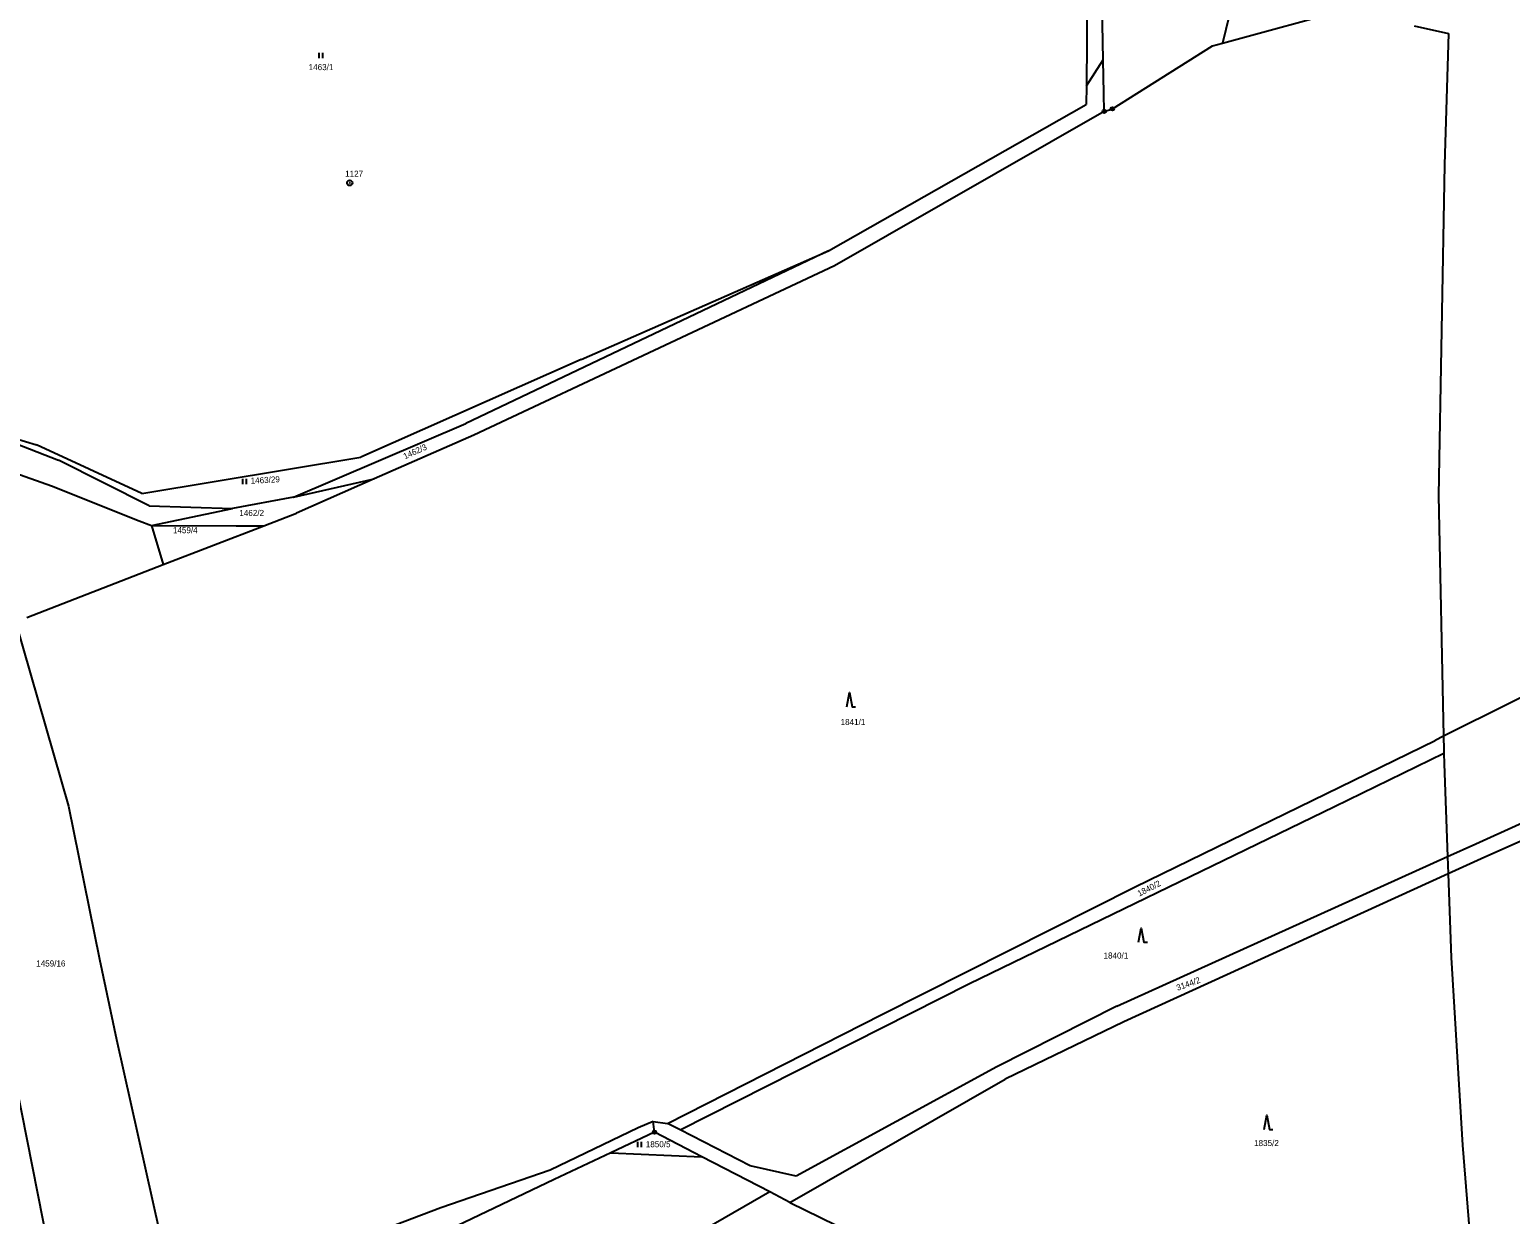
# Model space of a CAD drawing. Extents: x -736345 to -729997, y -1130177 to -1122501.
# Drawn here: x -732458 to -732042.1, y -1126666.5 to -1126333.8 of the extents above; entities that cross this region are included whole.
import ezdxf

# ---------------------------------------------------------------- set-up
doc = ezdxf.new("R2010")
doc.units = 0
for name, color, linetype in [('Vrstva 1', 7, 'Continuous'), ('Vrstva 17', 7, 'Continuous'), ('Vrstva 18', 7, 'Continuous'), ('Vrstva 25', 7, 'Continuous')]:
    doc.layers.add(name, color=color, linetype=linetype)

msp = doc.modelspace()

# ---------------------------------------------------------------- linework, layer by layer
at = {"layer": 'Vrstva 1'}
for points in [[(-732156.47, -1126342.29), (-732158.24, -1126246.39)], [(-732118.17, -1126317.93), (-732122.94, -1126337.65)], [(-732160.98, -1126324.64), (-732161.17, -1126349.64)], [(-732122.94, -1126337.65), (-732086.5, -1126327.7)], [(-732069.09, -1126332.72), (-732059.45, -1126334.91)], [(-732059.45, -1126334.91), (-732060.59, -1126371.76)], [(-732153.89, -1126356.07), (-732125.74, -1126338.41)], [(-732125.74, -1126338.41), (-732122.94, -1126337.65)], [(-732161.17, -1126349.64), (-732156.47, -1126342.29)], [(-732156.3, -1126351.79), (-732156.47, -1126342.29)], [(-732161.17, -1126349.64), (-732161.21, -1126354.86)], [(-732156.21, -1126356.78), (-732156.3, -1126351.79)], [(-732233.63, -1126395.96), (-732161.21, -1126354.86)], [(-732156.21, -1126356.78), (-732153.89, -1126356.07)], [(-732156.21, -1126356.78), (-732231.92, -1126400.15)], [(-732060.59, -1126371.76), (-732062.29, -1126464.63)], [(-732233.63, -1126395.96), (-732335.52, -1126444.39)], [(-732303.07, -1126426.47), (-732233.63, -1126395.96)], [(-732231.92, -1126400.15), (-732333.25, -1126447.65)], [(-732303.07, -1126426.47), (-732365.02, -1126453.89)], [(-732477.81, -1126443.84), (-732449.89, -1126454.72)], [(-732477.81, -1126443.84), (-732456.06, -1126450.42)], [(-732383.86, -1126465.13), (-732335.52, -1126444.39)], [(-732333.25, -1126447.65), (-732361.23, -1126459.97)], [(-732426.52, -1126464.11), (-732456.06, -1126450.42)], [(-732477.07, -1126453.01), (-732451.91, -1126461.94)], [(-732424.47, -1126467.58), (-732449.89, -1126454.72)], [(-732426.52, -1126464.11), (-732365.02, -1126453.89)], [(-732383.86, -1126465.13), (-732361.23, -1126459.97)], [(-732361.23, -1126459.97), (-732383.07, -1126469.58)], [(-732451.91, -1126461.94), (-732427.26, -1126471.73)], [(-732062.29, -1126464.63), (-732060.9, -1126532.26)], [(-732424.47, -1126467.58), (-732401.01, -1126468.27)], [(-732423.83, -1126473.09), (-732401.01, -1126468.27)], [(-732383.86, -1126465.13), (-732401.01, -1126468.27)], [(-732427.26, -1126471.73), (-732423.83, -1126473.09)], [(-732423.83, -1126473.09), (-732400.02, -1126473.12)], [(-732423.83, -1126473.09), (-732420.47, -1126484.05)], [(-732420.47, -1126484.05), (-732392.25, -1126473.13)], [(-732400.02, -1126473.12), (-732392.25, -1126473.13)], [(-732392.25, -1126473.13), (-732383.07, -1126469.58)], [(-732458.84, -1126498.91), (-732420.47, -1126484.05)], [(-732461.99, -1126500.13), (-732447.14, -1126551.92)], [(-732003.64, -1126503.78), (-732060.9, -1126532.26)], [(-732485.94, -1126508.41), (-732445.34, -1126713.6)], [(-732147.48, -1126574.55), (-732063.25, -1126533.43)], [(-732060.9, -1126532.26), (-732063.25, -1126533.43)], [(-732060.9, -1126532.26), (-732060.82, -1126536.02)], [(-732091.49, -1126551.93), (-732060.79, -1126536.96)], [(-732060.82, -1126536.02), (-732060.79, -1126536.96)], [(-732060.79, -1126536.96), (-732060.68, -1126539.96)], [(-732060.68, -1126539.96), (-732059.73, -1126566.01)], [(-732051.83, -1126562.44), (-732003.09, -1126540.38)], [(-732447.14, -1126551.92), (-732438.43, -1126594.88)], [(-732194.25, -1126601.81), (-732091.49, -1126551.93)], [(-732020.78, -1126553.56), (-732049.29, -1126566.22)], [(-732059.73, -1126566.01), (-732051.83, -1126562.44)], [(-732152.68, -1126608.04), (-732059.73, -1126566.01)], [(-732059.73, -1126566.01), (-732059.55, -1126570.9)], [(-732049.29, -1126566.22), (-732059.55, -1126570.9)], [(-732059.55, -1126570.9), (-732150.66, -1126612.42)], [(-732059.55, -1126570.9), (-732058.7, -1126594.33)], [(-732218.62, -1126610.36), (-732147.48, -1126574.55)], [(-732438.43, -1126594.88), (-732433.6, -1126617.38)], [(-732058.7, -1126594.33), (-732055.52, -1126647.08)], [(-732275.28, -1126642.77), (-732194.25, -1126601.81)], [(-732278.84, -1126640.94), (-732218.62, -1126610.36)], [(-732152.68, -1126608.04), (-732186.37, -1126625.03)], [(-732150.66, -1126612.42), (-732183.96, -1126628.51)], [(-732433.6, -1126617.38), (-732415.37, -1126699.11)], [(-732186.37, -1126625.03), (-732242.67, -1126655.8)], [(-732244.49, -1126663.16), (-732183.96, -1126628.51)], [(-732287.07, -1126642.16), (-732311.8, -1126654.09)], [(-732282.49, -1126643.42), (-732294.79, -1126649.23)], [(-732282.85, -1126640.42), (-732287.07, -1126642.16)], [(-732282.49, -1126643.42), (-732282.85, -1126640.42)], [(-732282.85, -1126640.42), (-732278.84, -1126640.94)], [(-732269.2, -1126650.32), (-732282.49, -1126643.42)], [(-732275.28, -1126642.77), (-732278.84, -1126640.94)], [(-732255.61, -1126652.86), (-732275.28, -1126642.77)], [(-732055.52, -1126647.08), (-732051.72, -1126694.63)], [(-732294.79, -1126649.23), (-732310.69, -1126656.75)], [(-732294.79, -1126649.23), (-732269.2, -1126650.32)], [(-732250.15, -1126660.22), (-732269.2, -1126650.32)], [(-732311.8, -1126654.09), (-732342.5, -1126664.66)], [(-732242.67, -1126655.8), (-732255.61, -1126652.86)], [(-732310.69, -1126656.75), (-732340.08, -1126670.77)], [(-732250.15, -1126660.22), (-732267.79, -1126670.34)], [(-732244.49, -1126663.16), (-732250.15, -1126660.22)], [(-732244.49, -1126663.16), (-732201.42, -1126684.21)], [(-732342.5, -1126664.66), (-732370.9, -1126675.46)]]:
    msp.add_lwpolyline(points, dxfattribs=at)
at = {"layer": 'Vrstva 25'}
for points in [[(-732376.737, -1126341.825), (-732376.737, -1126340.325)], [(-732375.703, -1126341.825), (-732375.703, -1126340.325)], [(-732398.097, -1126461.435), (-732398.097, -1126459.935)], [(-732397.063, -1126461.435), (-732397.063, -1126459.935)], [(-732228.52, -1126523.95), (-732227.77, -1126519.95), (-732227.02, -1126523.95), (-732226.02, -1126523.95)], [(-732146.54, -1126590.11), (-732145.79, -1126586.11), (-732145.04, -1126590.11), (-732144.04, -1126590.11)], [(-732111.28, -1126642.65), (-732110.53, -1126638.65), (-732109.78, -1126642.65), (-732108.78, -1126642.65)], [(-732287.167, -1126647.615), (-732287.167, -1126646.115)], [(-732286.133, -1126647.615), (-732286.133, -1126646.115)]]:
    msp.add_lwpolyline(points, dxfattribs=at)
for centre, radius in [((-732156.21, -1126356.78), 0.5), ((-732153.89, -1126356.07), 0.5), ((-732153.89, -1126356.07), 0.032), ((-732156.21, -1126356.78), 0.032), ((-732368.1, -1126376.86), 0.75), ((-732368.1, -1126376.86), 0.032), ((-732282.49, -1126643.42), 0.5), ((-732282.49, -1126643.42), 0.032)]:
    msp.add_circle(centre, radius, dxfattribs=at)

# ---------------------------------------------------------------- texts
at = {"layer": 'Vrstva 17'}
msp.add_text('1127', height=1.7, dxfattribs=at).set_placement((-732369.4, -1126375.13))
at = {"layer": 'Vrstva 18'}
for s, p in [('1463/1', (-732379.64, -1126345.2)), ('1462/2', (-732399.12, -1126470.38)), ('1459/4', (-732417.77, -1126475.23)), ('1841/1', (-732230.23, -1126529.09)), ('1840/1', (-732156.37, -1126594.67)), ('1459/16', (-732456.17, -1126596.9)), ('1850/5', (-732284.95, -1126647.65)), ('1835/2', (-732114.09, -1126647.33))]:
    msp.add_text(s, height=1.7, dxfattribs=at).set_placement(p)
for s, rotation, p in [('1462/3', 24.50019, (-732352.581, -1126454.516)), ('1463/29', 3.30003, (-732395.892, -1126461.369)), ('1840/2', 27.00021, (-732146.313, -1126577.282)), ('3144/2', 19.70016, (-732135.55, -1126603.735))]:
    msp.add_text(s, height=1.7, rotation=rotation, dxfattribs=at).set_placement(p)

doc.saveas('drawing.dxf')
